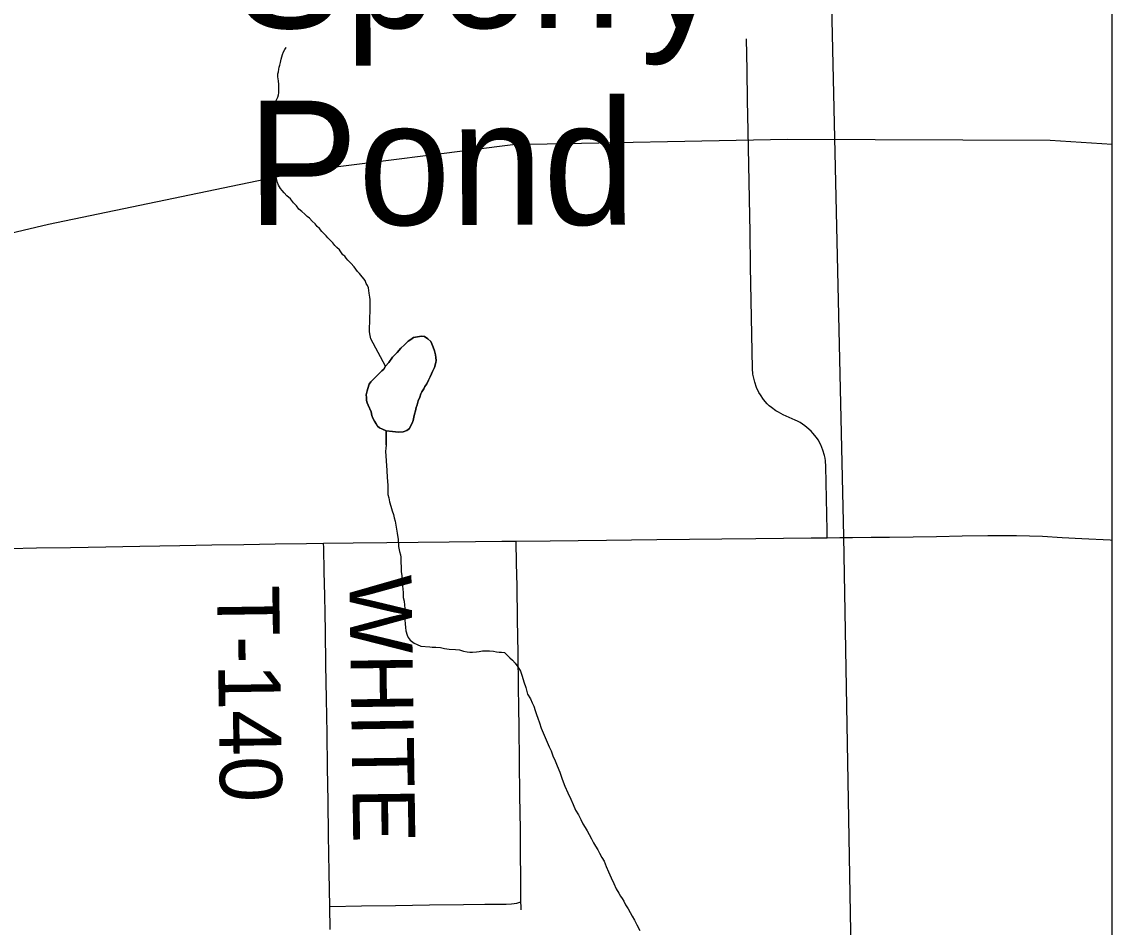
# Model space of a CAD drawing. Extents: x 103424 to 290657, y 38711 to 110967.
# Drawn here: x 170384 to 175680, y 56554 to 60954 of the extents above; entities that cross this region are included whole.
import ezdxf

# ---------------------------------------------------------------- set-up
doc = ezdxf.new("R2010")
doc.units = 0
for name, color, linetype in [('GM_X_Corporation', 7, 'Continuous'), ('GM_X_Minor_Lake', 7, 'Continuous'), ('GM_X_Minor_Lake_Text', 7, 'Continuous'), ('GM_X_Minor_River', 7, 'Continuous'), ('GM_X_Rail_Line', 7, 'Continuous'), ('GM_X_State_Route', 7, 'Continuous'), ('GM_X_Township_Road', 7, 'Continuous'), ('GM_X_Township_Road_Text', 7, 'Continuous')]:
    doc.layers.add(name, color=color, linetype=linetype)

msp = doc.modelspace()

# ---------------------------------------------------------------- linework, layer by layer
at = {"layer": 'GM_X_Corporation'}
for points in [[(103423.7, 96534.8), (103423.7, 38711.2), (175679.7, 38711.2), (175679.7, 110967.2), (119699, 110967.2), (119716.9, 106542.5), (119719.8, 106322.8), (119720.8, 106006.3), (119709.7, 99445.7), (119706.4, 99064.2), (119663.9, 96690), (117026.4, 96688.2), (115542.1, 96665), (105081.7, 96574.5)], [(175679.7, 44681.4), (175679.7, 72246.4), (175615.6, 72242.7), (174070.5, 72208.9), (174125.3, 69464.1), (174128.9, 69223), (174137.2, 68978.3), (174140.8, 68790.7), (174153.5, 68330.8), (174162.2, 67903.5), (174163.3, 67850.7), (174375.3, 58453.3), (174463.8, 53422.3), (174471.1, 52952.4), (174476.9, 52328.9), (174484.1, 51788), (174488.5, 51508.1), (174501.5, 50651.1), (174514.6, 49998.5), (174518.9, 49483.7), (174524.7, 49008.1), (174530.5, 48281.6), (174580.5, 47395.2), (174610.2, 44665.1)]]:
    msp.add_lwpolyline(points, close=True, dxfattribs=at)
msp.add_lwpolyline([(174163.3, 67850.7), (174375.3, 58453.3), (174463.8, 53422.3), (174471.1, 52952.4), (174476.9, 52328.9), (174484.1, 51788), (174488.5, 51508.1), (174501.5, 50651.1), (174514.6, 49998.5), (174518.9, 49483.7), (174524.7, 49008.1), (174530.5, 48281.6), (174580.5, 47395.2), (174610.2, 44665.1), (172842.5, 44649), (172841.3, 44649), (167441.7, 44516.4), (162024.2, 44473.4)], dxfattribs=at)
at = {"layer": 'GM_X_Minor_Lake'}
for points in [[(172131.4, 59256.3), (172132.7, 59257.8), (172142.8, 59265.9), (172150.7, 59280.1), (172166.7, 59298.4), (172184.7, 59324.8), (172206.7, 59347.2), (172224.7, 59367.5), (172242.7, 59383.8), (172260.7, 59402.1), (172272.7, 59410.2), (172286.8, 59420.4), (172325.1, 59426.8), (172339.2, 59424.8), (172355.4, 59412.9), (172369.6, 59400.8), (172375.7, 59388.8), (172381.9, 59372.7), (172388.1, 59354.6), (172392.3, 59336.4), (172394.4, 59322.3), (172396.5, 59308.2), (172394.6, 59298.1), (172388.7, 59273.8), (172378.8, 59255.6), (172372.8, 59243.4), (172366.9, 59229.2), (172358.9, 59213), (172351, 59194.8), (172341, 59182.6), (172337.1, 59170.5), (172327.1, 59156.3), (172321.1, 59146.1), (172317.2, 59129.9), (172309.3, 59111.7), (172303.4, 59093.5), (172299.5, 59079.3), (172295.5, 59063.2), (172291.6, 59047), (172287.7, 59032.8), (172283.8, 59016.6), (172279.9, 59004.5), (172273.9, 58992.3), (172265.9, 58978.2), (172253.9, 58968), (172235.8, 58961.8), (172213.7, 58959.6), (172183.4, 58963.4), (172153.1, 58967.2), (172134.9, 58975.2), (172120.7, 58981.1), (172110.6, 58989.1), (172104.4, 59001.2), (172096.3, 59013.2), (172088.1, 59027.3), (172084, 59041.4), (172079.8, 59059.6), (172065.5, 59091.7), (172061.3, 59101.8), (172057.2, 59113.9), (172057.1, 59128), (172057, 59142.2), (172060.9, 59160.4), (172064.8, 59172.5), (172070.7, 59192.7), (172078.7, 59204.9), (172131.4, 59256.3)], [(172317.2, 59129.9), (172321.1, 59146.1), (172327.1, 59156.3), (172337.1, 59170.5), (172341, 59182.6), (172351, 59194.8), (172358.9, 59213), (172366.9, 59229.2), (172372.8, 59243.4), (172378.8, 59255.6), (172388.7, 59273.8), (172394.6, 59298.1), (172396.5, 59308.2), (172394.4, 59322.3), (172392.3, 59336.4), (172388.1, 59354.6), (172381.9, 59372.7), (172375.7, 59388.8), (172369.6, 59400.8), (172355.4, 59412.9), (172339.2, 59424.8), (172325.1, 59426.8), (172286.8, 59420.4), (172272.7, 59410.2), (172260.7, 59402.1), (172242.7, 59383.8), (172224.7, 59367.5), (172206.7, 59347.2), (172184.7, 59324.8), (172166.7, 59298.4), (172150.7, 59280.1), (172142.8, 59265.9), (172132.7, 59257.8), (172131.4, 59256.3)], [(172131.4, 59256.3), (172078.7, 59204.9), (172070.7, 59192.7), (172064.8, 59172.5), (172060.9, 59160.4), (172057, 59142.2), (172057.1, 59128), (172057.2, 59113.9), (172061.3, 59101.8), (172065.5, 59091.7), (172079.8, 59059.6), (172084, 59041.4), (172088.1, 59027.3), (172096.3, 59013.2), (172104.4, 59001.2), (172110.6, 58989.1), (172120.7, 58981.1), (172134.9, 58975.2), (172153.1, 58967.2), (172183.4, 58963.4), (172213.7, 58959.6), (172235.8, 58961.8), (172253.9, 58968), (172265.9, 58978.2), (172273.9, 58992.3), (172279.9, 59004.5), (172283.8, 59016.6), (172287.7, 59032.8), (172291.6, 59047), (172295.5, 59063.2), (172299.5, 59079.3), (172303.4, 59093.5), (172309.3, 59111.7), (172317.2, 59129.9)]]:
    msp.add_lwpolyline(points, dxfattribs=at)
at = {"layer": 'GM_X_Minor_River'}
for points in [[(171637.5, 60744.1), (171639.5, 60756.2), (171643.4, 60772.4), (171649.3, 60794.6), (171655.2, 60808.8), (171661.2, 60818.9), (171667.1, 60829.1), (171667.1, 60829.1)], [(172150.7, 59280.1), (172079.1, 59412.9), (172075, 59429), (172072.8, 59447.1), (172072.7, 59471.3), (172074.5, 59491.5), (172074.4, 59507.7), (172074.3, 59523.9), (172076.2, 59540), (172076.1, 59552.1), (172075.9, 59570.3), (172075.8, 59582.4), (172075.8, 59594.5), (172075.7, 59604.6), (172073.6, 59616.7), (172071.4, 59634.9), (172069.3, 59649), (172067.2, 59661.1), (172063.1, 59673.2), (172056.9, 59683.2), (172050.8, 59697.3), (172024.3, 59731.4), (172014.1, 59741.4), (172006, 59751.5), (171997.9, 59763.5), (171981.6, 59781.6), (171967.4, 59795.6), (171959.2, 59805.6), (171953.1, 59815.7), (171943, 59821.7), (171926.7, 59845.8), (171914.5, 59857.8), (171904.3, 59867.8), (171894.1, 59879.9), (171884, 59889.9), (171869.7, 59903.9), (171861.6, 59913.9), (171851.5, 59924), (171841.3, 59936), (171829.1, 59950), (171818.9, 59960.1), (171808.7, 59972.1), (171794.5, 59986.1), (171780.3, 60000.2), (171770.2, 60008.2), (171758, 60020.2), (171743.8, 60032.2), (171729.5, 60044.2), (171717.3, 60060.3), (171703.1, 60074.3), (171688.8, 60094.4), (171670.6, 60108.4), (171658.4, 60122.4), (171648.2, 60134.4), (171640.1, 60144.5), (171629.9, 60160.6), (171625.7, 60172.6), (171621.5, 60192.8), (171613.3, 60212.9), (171605.1, 60233.1), (171596.9, 60249.1), (171588.7, 60265.2), (171584.6, 60275.3), (171568.3, 60299.4), (171564.2, 60311.5), (171558, 60325.6), (171555.9, 60341.7), (171553.8, 60357.9), (171551.7, 60367.9), (171551.6, 60378), (171549.5, 60390.1), (171551.4, 60404.3), (171555.3, 60416.4), (171557.3, 60428.5), (171561.2, 60440.7), (171563.1, 60450.8), (171569.1, 60467), (171575, 60481.2), (171578.9, 60493.3), (171584.9, 60503.4), (171590.9, 60515.6), (171598.8, 60531.8), (171608.8, 60552.1), (171618.7, 60572.3), (171626.6, 60588.5), (171630.6, 60598.7), (171632.5, 60608.8), (171632.4, 60622.9), (171632.3, 60633), (171632.2, 60649.1), (171630.1, 60667.3), (171627.9, 60687.5), (171627.8, 60701.6), (171629.7, 60711.7), (171631.6, 60723.8), (171633.6, 60733.9), (171637.5, 60744.1)], [(172153.4, 58899.9), (172153.6, 58898.6), (172153.1, 58967.2), (172153.6, 58898.6), (172151.7, 58880.4), (172149.8, 58868.3), (172156.6, 58773.4), (172158.9, 58739.1), (172161.2, 58702.8), (172161.3, 58678.6), (172161.5, 58656.4), (172165.7, 58640.3), (172169.8, 58622.1), (172176, 58600), (172182.3, 58577.8), (172188.4, 58559.7), (172192.6, 58543.6), (172196.8, 58527.4), (172200.9, 58507.3), (172203.1, 58489.1), (172207.3, 58469), (172211.5, 58438.7), (172213.8, 58404.4), (172218, 58380.2), (172222.2, 58364.1), (172224.3, 58352), (172224.4, 58339.9), (172224.5, 58325.8), (172226.7, 58307.6), (172226.8, 58283.4), (172229, 58261.2), (172231.3, 58228.9), (172235.7, 58180.5), (172235.9, 58156.3), (172240, 58138.1), (172242.2, 58120), (172244.3, 58103.8), (172246.5, 58087.7), (172246.5, 58077.6), (172244.6, 58065.5), (172244.8, 58047.3), (172244.9, 58029.1), (172247, 58011), (172249.2, 57994.9), (172255.4, 57972.7), (172259.5, 57962.6), (172269.7, 57948.6), (172290, 57934.6), (172304.1, 57928.6), (172322.3, 57920.7), (172364.7, 57917), (172376.8, 57915), (172395, 57915.2), (172417.2, 57913.3), (172437.4, 57909.4), (172459.6, 57905.6), (172489.8, 57903.8), (172510, 57901.9), (172528.2, 57896), (172546.4, 57892.1), (172560.5, 57890.2), (172572.6, 57890.2), (172592.8, 57892.4), (172604.8, 57894.5), (172621, 57896.7), (172637.1, 57896.8), (172655.2, 57896.9), (172675.4, 57895), (172689.5, 57893.1), (172701.7, 57891.2), (172713.8, 57891.3), (172727.9, 57889.4), (172744.1, 57873.3), (172754.3, 57863.3), (172766.5, 57851.3), (172780.7, 57837.3), (172792.9, 57819.2), (172805.2, 57799.1), (172813.4, 57774.9), (172821.7, 57746.7), (172832, 57718.5), (172840.3, 57686.3), (172854.6, 57664.2), (172862.8, 57644.1), (172871, 57628), (172877.2, 57607.8), (172883.4, 57587.7), (172889.6, 57569.6), (172897.8, 57547.4), (172906.1, 57521.2), (172916.4, 57499.1), (172945.1, 57430.7), (172955.3, 57410.6), (172963.6, 57386.4), (172973.9, 57362.2), (172984.1, 57338.1), (172996.5, 57307.9), (173008.8, 57273.7), (173021.2, 57239.4), (173035.5, 57207.2), (173049.9, 57177.1)], [(173049.9, 57177.1), (173062.2, 57150.9), (173072.5, 57122.7), (173086.8, 57100.6), (173099, 57078.5), (173109.3, 57056.4), (173119.5, 57038.3), (173129.7, 57022.2), (173139.9, 57004.1), (173150.1, 56984), (173160.4, 56963.9), (173170.6, 56947.8), (173180.8, 56929.7), (173189, 56913.6), (173201.2, 56893.5), (173211.5, 56875.4), (173221.7, 56849.3), (173234, 56823.1), (173246.4, 56795), (173258.7, 56766.8), (173271, 56740.6), (173283.2, 56720.5), (173291.4, 56704.4), (173299.5, 56694.4), (173307.7, 56680.3), (173315.9, 56662.2), (173328.2, 56644.1), (173338.4, 56626.1), (173348.6, 56608), (173358.8, 56587.8), (173371.1, 56565.7), (173385.4, 56537.6)]]:
    msp.add_lwpolyline(points, dxfattribs=at)
at = {"layer": 'GM_X_Rail_Line'}
msp.add_lwpolyline([(170019.5, 59854.4), (170513.1, 59970.2), (171767.2, 60232.2), (172769.4, 60358.2), (174104.1, 60383.4), (175378.3, 60378.3), (175679.7, 60359.6)], dxfattribs=at)
at = {"layer": 'GM_X_State_Route'}
for points in [[(170324.2, 58394.5), (170454.9, 58397.6), (170619.9, 58400.3), (170705.8, 58401.7), (170791.8, 58403.1), (170956.9, 58405.7), (171054.2, 58407.2), (171151.5, 58408.7), (171306.8, 58411.7), (171462.1, 58414.7), (171614.1, 58416.8), (171766.1, 58418.9), (171849.4, 58419.8), (171992.3, 58421.8), (172157.3, 58423.4), (172308, 58424.9), (172458.6, 58426.3), (172587.3, 58428.5), (172715.8, 58430.5), (172784.2, 58430.9), (172949.3, 58432.4), (173086.3, 58433.6), (173223.3, 58434.8), (173345.4, 58436.3), (173467.4, 58437.9), (173625.9, 58439.9), (173784.3, 58441.9), (173949.4, 58443.7), (174083.3, 58445.2), (174217.1, 58446.6), (174295.7, 58446.7), (174357.2, 58447.5)], [(174357.2, 58447.5), (174418.2, 58448.2), (174508.5, 58449.3), (174598.6, 58450.4), (174712.3, 58451.9), (174825.9, 58453.4), (174951.2, 58455.8), (175076.4, 58458.1), (175214.8, 58457.2), (175340.6, 58454.1), (175436.4, 58448.7), (175532.2, 58443.3), (175669.9, 58436.3), (175679.7, 58435.8)]]:
    msp.add_lwpolyline(points, dxfattribs=at)
at = {"layer": 'GM_X_Township_Road'}
for points in [[(174295.7, 58446.7), (174294.7, 58481.5), (174291.9, 58637.4), (174289.1, 58793.3), (174287.1, 58820.4), (174285.1, 58833.8), (174282.1, 58847.1), (174274.6, 58873.1), (174264, 58898.3), (174250.9, 58922.1), (174243.4, 58933.4), (174226.5, 58954.7), (174217.2, 58964.8), (174197.3, 58983.1), (174186.5, 58991.4), (174163.9, 59006.3), (174151.8, 59012.9), (174139.5, 59018.7), (174082.3, 59044.1), (174058.2, 59056.5), (174046.6, 59063.6), (174024.7, 59079.8), (174014.4, 59088.6), (174004.6, 59098.1), (173986.7, 59118.5), (173971.1, 59140.8), (173964.1, 59152.5), (173952.3, 59177), (173943.2, 59202.6), (173936.9, 59229), (173934.7, 59242.5), (173932.7, 59269.5), (173929.7, 59434.6), (173926.7, 59599.6), (173923.7, 59764.6), (173920.7, 59929.7), (173917.7, 60094.7), (173914.6, 60259.7), (173911.6, 60424.8), (173909, 60571.8), (173906.3, 60718.8), (173903.6, 60870.8)], [(171880.7, 56543.4), (171879.2, 56655.7), (171876.6, 56820.7), (171875.1, 56911), (171873.7, 57001.3), (171871.9, 57165.4), (171869.1, 57330.4), (171866.3, 57495.5), (171864.8, 57579.6), (171863.4, 57663.7), (171860.8, 57828.7), (171858.2, 57993.7), (171856.9, 58079.6), (171855.5, 58165.5), (171852.8, 58281.8), (171850.1, 58398), (171849.4, 58419.8)], [(172809.8, 56638.8), (172808.8, 56653.7), (172807.9, 56677.6), (172805.4, 57029.8), (172803.2, 57194.8), (172801.1, 57359.9), (172798.8, 57525), (172797.6, 57623), (172796.2, 57721.1), (172793.8, 57886.2), (172791.3, 58049.7), (172788.9, 58213.3), (172786.6, 58322.1), (172784.2, 58430.9)], [(171879.2, 56655.7), (172033.3, 56658.4), (172198.3, 56660.4), (172363.4, 56662.5), (172528.5, 56664.5), (172632.2, 56665.8), (172736, 56667), (172762.5, 56667.9), (172787.7, 56671.2), (172807.9, 56677.6)]]:
    msp.add_lwpolyline(points, dxfattribs=at)

# ---------------------------------------------------------------- texts
at = {"layer": 'GM_X_Minor_Lake_Text'}
for s, height, p in [('Sperry', 604.13, (171413, 60923.1)), ('Pond', 604.14, (171478.5, 59966.3))]:
    msp.add_text(s, height=height, rotation=0.062, dxfattribs=at).set_placement(p)
at = {"layer": 'GM_X_Township_Road_Text'}
for s, rotation, p in [('WHITE', 270.8554, (171974.2, 58263.2)), ('T-140', 270.8431, (171331.6, 58213.9))]:
    msp.add_text(s, height=301.87, rotation=rotation, dxfattribs=at).set_placement(p)

doc.saveas('drawing.dxf')
